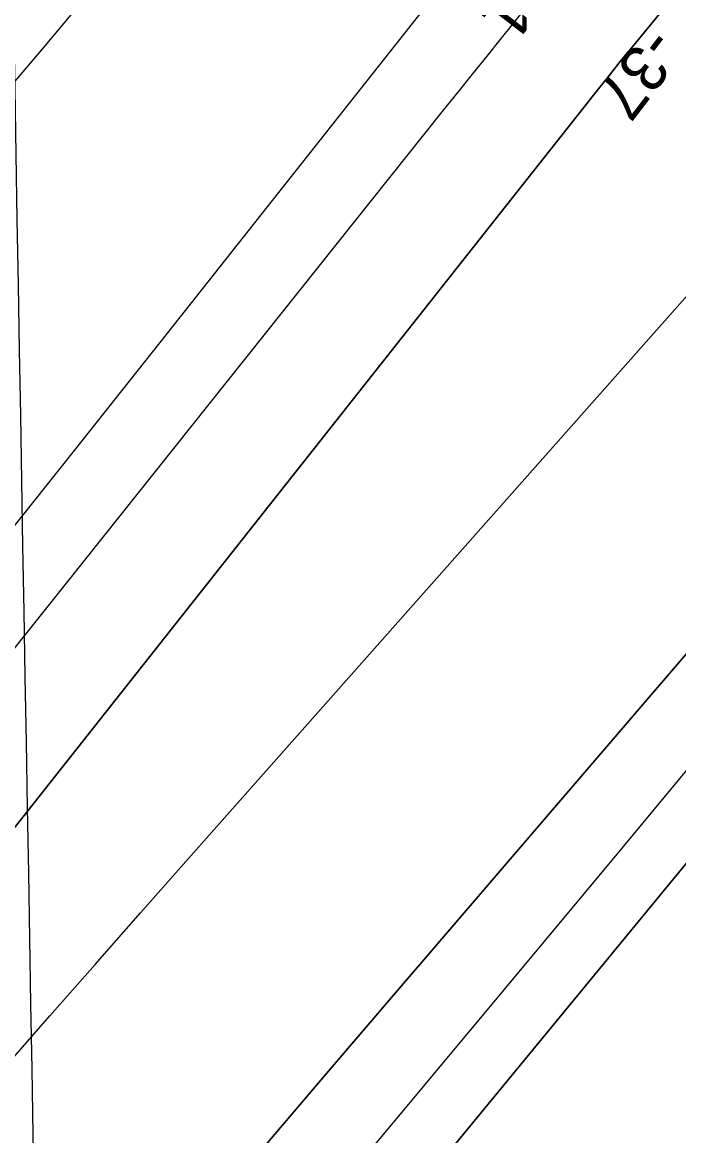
# Model space of a CAD drawing. Extents: x 3905714 to 3926767, y 183354 to 205755.
# Drawn here: x 3920036 to 3920512, y 197030 to 197837 of the extents above; entities that cross this region are included whole.
import ezdxf

# ---------------------------------------------------------------- set-up
doc = ezdxf.new("R2010")
doc.units = 0
for name, color, linetype in [('V-GRID-MAJR', 7, 'Continuous'), ('V-RIVR-RANG', 7, 'Continuous'), ('V-TOPO-DPTH', 7, 'Continuous'), ('V-TOPO-MAJR', 7, 'Continuous'), ('V-TOPO-MINR', 7, 'Continuous')]:
    doc.layers.add(name, color=color, linetype=linetype)

msp = doc.modelspace()

# ---------------------------------------------------------------- linework, layer by layer
at = {"layer": 'V-GRID-MAJR'}
msp.add_spline([(3920162.98, 190214.61), (3920105.98, 193480.1), (3920000.19, 199540.18), (3919966.26, 201484.22)], degree=3, dxfattribs=at)
at = {"layer": 'V-TOPO-DPTH'}
for points in [[(3921578.65, 199156.84), (3921570.11, 199145.99), (3921525.38, 199089.56), (3921480.33, 199033.38), (3921435.07, 198977.36), (3921120.94, 198590.76), (3921113.06, 198581.12), (3921105.15, 198571.5), (3921097.18, 198561.93), (3921089.18, 198552.38), (3920923.51, 198355.8), (3920846.54, 198264.12), (3920769.8, 198172.24), (3920693.4, 198080.08), (3920617.22, 197987.73), (3920475.97, 197815.83), (3920470.61, 197809.28), (3920465.28, 197802.7), (3920459.99, 197796.1), (3920454.71, 197789.47), (3919900.28, 197088.98)], [(3921578.65, 199156.84), (3921570.11, 199145.99), (3921525.38, 199089.56), (3921480.33, 199033.38), (3921435.07, 198977.36), (3921120.94, 198590.76), (3921113.06, 198581.12), (3921105.15, 198571.5), (3921097.18, 198561.93), (3921089.18, 198552.38), (3920923.51, 198355.8), (3920846.54, 198264.12), (3920769.8, 198172.24), (3920693.4, 198080.08), (3920617.22, 197987.73), (3920475.97, 197815.83), (3920470.61, 197809.28), (3920465.28, 197802.7), (3920459.99, 197796.1), (3920454.71, 197789.47), (3919900.28, 197088.98)], [(3920023.4, 197079.35), (3920056.08, 197116.77), (3920088.82, 197154.13), (3920121.66, 197191.4), (3920154.57, 197228.61), (3920522.26, 197643.3), (3920550.84, 197675.47), (3920579.47, 197707.59), (3920608.16, 197739.66), (3920636.89, 197771.69), (3920660.33, 197797.75), (3920700.8, 197842.8), (3920741.26, 197887.86), (3920781.69, 197932.94), (3920822.1, 197978.05), (3921241.36, 198446.29), (3921245.4, 198450.88), (3921249.38, 198455.53), (3921253.27, 198460.25), (3921728.81, 199035.69)], [(3920023.4, 197079.35), (3920056.08, 197116.77), (3920088.82, 197154.13), (3920121.66, 197191.4), (3920154.57, 197228.61), (3920522.26, 197643.3), (3920550.84, 197675.47), (3920579.47, 197707.59), (3920608.16, 197739.66), (3920636.89, 197771.69), (3920660.33, 197797.75), (3920700.8, 197842.8), (3920741.26, 197887.86), (3920781.69, 197932.94), (3920822.1, 197978.05), (3921241.36, 198446.29), (3921245.4, 198450.88), (3921249.38, 198455.53), (3921253.27, 198460.25), (3921728.81, 199035.69)], [(3921330.69, 198240.94), (3920818.89, 197595.28), (3920796.21, 197566.83), (3920773.43, 197538.47), (3920750.48, 197510.24), (3920727.43, 197482.1), (3920324.31, 196992.68), (3920292.22, 196953.75), (3920260.12, 196914.83), (3920227.99, 196875.92), (3920195.85, 196837.03), (3920143.38, 196773.6), (3920137.48, 196766.42), (3920131.62, 196759.21), (3920125.79, 196751.97), (3920120, 196744.7), (3920022.11, 196620.98)], [(3919990.62, 196756.71), (3920044.9, 196824.2), (3920045.45, 196824.88), (3920047.07, 196826.93), (3920049.27, 196829.64), (3920133.48, 196929.79), (3920176.22, 196980.47), (3920219.08, 197031.05), (3920262.08, 197081.5), (3920305.2, 197131.86), (3920648.3, 197531.35), (3920674.95, 197562.52), (3920701.49, 197593.77), (3920727.89, 197625.14), (3920754.18, 197656.6), (3920810.46, 197724.25), (3920864.53, 197789.82), (3920918.23, 197855.7)], [(3920918.23, 197855.7), (3920864.53, 197789.82), (3920810.46, 197724.25), (3920754.18, 197656.6), (3920727.89, 197625.14), (3920701.49, 197593.77), (3920674.95, 197562.52), (3920648.3, 197531.35), (3920305.2, 197131.86), (3920262.08, 197081.5), (3920219.08, 197031.05), (3920176.22, 196980.47), (3920133.48, 196929.79), (3920049.27, 196829.64), (3920047.07, 196826.93), (3920045.45, 196824.88), (3920044.9, 196824.2), (3919990.62, 196756.71)]]:
    msp.add_lwpolyline(points, dxfattribs=at)
at = {"layer": 'V-TOPO-MAJR'}
for points in [[(3919972.17, 197725.14), (3920051.41, 197818.01), (3920171.37, 197961.26), (3920189.71, 197983.31), (3920207.97, 198005.45), (3920226.08, 198027.69), (3920244.09, 198050.02), (3920572.94, 198460.22), (3920616.27, 198514.38), (3920659.5, 198568.61), (3920702.61, 198622.94), (3920745.64, 198677.34), (3920816.58, 198767.24), (3920824.11, 198776.71), (3920831.69, 198786.14), (3920839.35, 198795.5), (3920847.06, 198804.82), (3920924.81, 198898.05), (3920971.59, 198953.82), (3921018.57, 199009.42), (3921065.86, 199064.75), (3921113.35, 199119.92), (3921323.53, 199362.66)], [(3921394.27, 199305.59), (3921116.38, 198935.05), (3921087.3, 198895.75), (3921058.56, 198856.21), (3921030.33, 198816.31), (3921002.44, 198776.16), (3920960.13, 198714.44), (3920953.63, 198704.98), (3920947.11, 198695.54), (3920940.56, 198686.13), (3920933.99, 198676.72), (3920779.98, 198456.98), (3920711.67, 198360.65), (3920642.65, 198264.82), (3920572.58, 198169.77), (3920501.81, 198075.23), (3920389.72, 197927.2), (3920374.4, 197907.11), (3920359, 197887.08), (3920343.48, 197867.15), (3920327.87, 197847.28), (3920141.4, 197611.53), (3920073.56, 197526.26), (3920005.41, 197441.24)], [(3919832.41, 197135.26), (3920341.52, 197772.83), (3920352, 197785.93), (3920362.49, 197799.02), (3920373.01, 197812.09), (3920383.53, 197825.15), (3920400.43, 197846.07), (3920402.52, 197848.66), (3920404.6, 197851.26), (3920406.69, 197853.87), (3920408.76, 197856.47), (3920429.96, 197883.13), (3920442.64, 197899.06), (3920455.32, 197915), (3920468, 197930.93), (3920480.68, 197946.86), (3920980.51, 198574.51), (3921003.86, 198603.59), (3921027.36, 198632.53), (3921051.1, 198661.28), (3921075, 198689.91), (3921512.79, 199209.97)]]:
    msp.add_lwpolyline(points, dxfattribs=at)
at = {"layer": 'V-TOPO-MINR'}
for points in [[(3919900.28, 197088.98), (3920454.71, 197789.47), (3920459.99, 197796.1), (3920465.28, 197802.7), (3920470.61, 197809.28), (3920475.97, 197815.83), (3920617.22, 197987.73), (3920693.4, 198080.08), (3920769.8, 198172.24), (3920846.54, 198264.12), (3920923.51, 198355.8), (3921089.18, 198552.38), (3921097.18, 198561.93), (3921105.15, 198571.5), (3921113.06, 198581.12), (3921120.94, 198590.76), (3921435.07, 198977.36), (3921480.33, 199033.38), (3921525.38, 199089.56), (3921570.11, 199145.99), (3921578.65, 199156.84)], [(3920023.4, 197079.35), (3920056.08, 197116.77), (3920088.82, 197154.13), (3920121.66, 197191.4), (3920154.57, 197228.61), (3920522.26, 197643.3), (3920550.84, 197675.47), (3920579.47, 197707.59), (3920608.16, 197739.66), (3920636.89, 197771.69), (3920660.33, 197797.75), (3920700.8, 197842.8), (3920741.26, 197887.86), (3920781.69, 197932.94), (3920822.1, 197978.05), (3921241.36, 198446.29), (3921245.4, 198450.88), (3921249.38, 198455.53), (3921253.27, 198460.25), (3921728.81, 199035.69)], [(3920022.11, 196620.98), (3920120, 196744.7), (3920125.79, 196751.97), (3920131.62, 196759.21), (3920137.48, 196766.42), (3920143.38, 196773.6), (3920195.85, 196837.03), (3920227.99, 196875.92), (3920260.12, 196914.83), (3920292.22, 196953.75), (3920324.31, 196992.68), (3920727.43, 197482.1), (3920750.48, 197510.24), (3920773.43, 197538.47), (3920796.21, 197566.83), (3920818.89, 197595.28), (3921330.69, 198240.94)], [(3919931.49, 196588.09), (3920053.73, 196737.41), (3920074.34, 196762.52), (3920095, 196787.58), (3920115.73, 196812.59), (3920136.52, 196837.55), (3920416.82, 197173.27), (3920470.94, 197238.21), (3920524.98, 197303.21), (3920578.91, 197368.31), (3920632.75, 197433.48), (3920720.8, 197540.25), (3920730.53, 197552.1), (3920740.22, 197563.99), (3920749.86, 197575.92), (3920759.45, 197587.88), (3920882.37, 197741.83), (3920953.25, 197830.91), (3921023.93, 197920.14)], [(3919990.62, 196756.71), (3920044.9, 196824.2), (3920045.45, 196824.88), (3920047.07, 196826.93), (3920049.27, 196829.64), (3920133.48, 196929.79), (3920176.22, 196980.47), (3920219.08, 197031.05), (3920262.08, 197081.5), (3920305.2, 197131.86), (3920648.3, 197531.35), (3920674.95, 197562.52), (3920701.49, 197593.77), (3920727.89, 197625.14), (3920754.18, 197656.6), (3920810.46, 197724.25), (3920864.53, 197789.82), (3920918.23, 197855.7)]]:
    msp.add_lwpolyline(points, dxfattribs=at)

# ---------------------------------------------------------------- texts
at = {"layer": 'V-RIVR-RANG'}
for s, p in [('-51', (3920406.38, 197891.98)), ('-37', (3920490.14, 197834.9))]:
    msp.add_text(s, height=33.5, rotation=232.46378, dxfattribs=at).set_placement(p)

doc.saveas('drawing.dxf')
